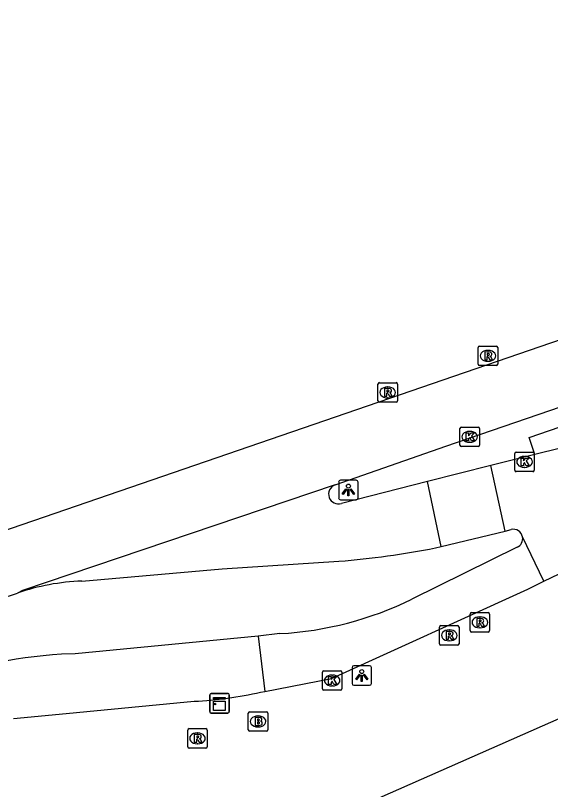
# Model space of a CAD drawing. Extents: x 160379 to 161131, y 383940 to 384849.
# Drawn here: x 160413.51 to 160440.93, y 384747.46 to 384787.15 of the extents above; entities that cross this region are included whole.
import ezdxf

# ---------------------------------------------------------------- set-up
doc = ezdxf.new("R2010")
doc.units = 0
for name, color, linetype in [('IMGEO_Berm_open', 7, 'Continuous'), ('IMGEO_Brandkraan', 7, 'Continuous'), ('IMGEO_Fietspad_gesloten', 7, 'Continuous'), ('IMGEO_Fietspad_open', 7, 'Continuous'), ('IMGEO_Kast', 7, 'Continuous'), ('IMGEO_Kolk', 7, 'Continuous'), ('IMGEO_Lichtpunt', 7, 'Continuous'), ('IMGEO_Pand', 7, 'Continuous'), ('IMGEO_Rijbaan_lokaal_gesloten', 7, 'Continuous'), ('IMGEO_Rijbaan_regionaal_gesloten', 7, 'Continuous'), ('IMGEO_Rioolput', 7, 'Continuous')]:
    doc.layers.add(name, color=color, linetype=linetype)

msp = doc.modelspace()

# ---------------------------------------------------------------- linework, layer by layer
at = {"layer": 'IMGEO_Berm_open'}
msp.add_lwpolyline([(160440.136, 384764.646), (160439.839, 384765.507), (160495.523, 384784.69)], dxfattribs=at)
at = {"layer": 'IMGEO_Brandkraan'}
for p, q in [((160425.444, 384750.526), (160425.444, 384751.378)), ((160425.519, 384751.452), (160426.371, 384751.452)), ((160426.445, 384751.378), (160426.445, 384750.526)), ((160425.932, 384751.232), (160425.957, 384751.232)), ((160425.955, 384750.672), (160425.93, 384750.672)), ((160426.371, 384750.452), (160425.519, 384750.452))]:
    msp.add_line(p, q, dxfattribs=at)
for points in [[(160425.444, 384750.526), (160425.444, 384751.378)], [(160425.519, 384751.452), (160426.371, 384751.452)], [(160426.445, 384751.378), (160426.445, 384750.526)], [(160425.792, 384751.152), (160425.792, 384750.752), (160426.005, 384750.752)], [(160426.023, 384751.152), (160425.792, 384751.152)], [(160425.971, 384751.071), (160425.917, 384751.071), (160425.917, 384750.995)], [(160425.917, 384750.995), (160425.97, 384750.995)], [(160425.979, 384750.919), (160425.917, 384750.919), (160425.917, 384750.838)], [(160425.917, 384750.838), (160425.979, 384750.838)], [(160426.371, 384750.452), (160425.519, 384750.452)]]:
    msp.add_lwpolyline(points, dxfattribs=at)
for centre, radius, start, end in [((160425.521, 384751.376), 0.0765, 91.552, 178.448), ((160425.521, 384751.376), 0.0765, 91.552, 178.448), ((160426.369, 384751.376), 0.0765, 1.552, 88.448), ((160426.369, 384751.376), 0.0765, 1.552, 88.448), ((160425.972, 384751.033), 0.0379, 267.8285, 90.9355), ((160426.027, 384751.007), 0.145, 59.4692, 91.5367), ((160426.052, 384751.054), 0.0922, 285.5137, 58.1501), ((160426.057, 384750.862), 0.105, 301.3115, 78.989), ((160425.98, 384750.878), 0.0404, 269.8759, 90.5077), ((160426.011, 384751.003), 0.251, 268.6676, 293.5347), ((160425.521, 384750.528), 0.0765, 181.552, 268.448), ((160425.521, 384750.528), 0.0765, 181.552, 268.448), ((160426.369, 384750.528), 0.0765, 271.552, 358.448), ((160426.369, 384750.528), 0.0765, 271.552, 358.448)]:
    msp.add_arc(centre, radius, start, end, dxfattribs=at)
for centre, major_axis, ratio, start_param, end_param in [((160425.931, 384750.952), (-0.387, 0.002), 0.722429, 4.712389, 7.853982), ((160425.956, 384750.952), (-0.39, 0.002), 0.717154, 1.570796, 4.712389)]:
    msp.add_ellipse(centre, major_axis=major_axis, ratio=ratio, start_param=start_param, end_param=end_param, dxfattribs=at)
at = {"layer": 'IMGEO_Fietspad_gesloten'}
for points in [[(160439.218, 384759.881), (160433.831, 384757.221)], [(160426.283, 384752.487), (160429.707, 384753.153), (160439.775, 384757.74), (160440.594, 384758.136)], [(160427.062, 384755.454), (160425.951, 384755.321)], [(160425.951, 384755.321), (160426.283, 384752.487)]]:
    msp.add_lwpolyline(points, dxfattribs=at)
for centre, radius, start, end in [((160439.023, 384760.323), 0.483, 293.881, 10.682), ((160426.118, 384772.918), 17.489, 273.0928, 296.1675)]:
    msp.add_arc(centre, radius, start, end, dxfattribs=at)
at = {"layer": 'IMGEO_Fietspad_open'}
for points in [[(160425.951, 384755.321), (160416.574, 384754.423), (160415.866, 384754.396)], [(160426.076, 384752.447), (160426.283, 384752.487)], [(160413.412, 384751.098), (160415.745, 384751.331), (160422.673, 384751.984)]]:
    msp.add_lwpolyline(points, dxfattribs=at)
for centre, radius, start, end in [((160417.556, 384728.236), 26.215, 93.6965, 110.0421), ((160421.503, 384773.324), 21.372, 273.1393, 282.3564)]:
    msp.add_arc(centre, radius, start, end, dxfattribs=at)
at = {"layer": 'IMGEO_Kast'}
for p, q in [((160423.464, 384751.457), (160423.464, 384752.298)), ((160423.464, 384752.298), (160423.464, 384751.457)), ((160423.539, 384752.382), (160424.38, 384752.382)), ((160424.38, 384752.382), (160423.539, 384752.382)), ((160424.464, 384752.307), (160424.464, 384751.466)), ((160424.464, 384751.466), (160424.464, 384752.307)), ((160424.389, 384751.382), (160423.548, 384751.382)), ((160423.548, 384751.382), (160424.389, 384751.382))]:
    msp.add_line(p, q, dxfattribs=at)
for points in [[(160423.659, 384752.172), (160424.259, 384752.172), (160424.259, 384752.087), (160423.659, 384752.087), (160423.659, 384752.172)], [(160423.659, 384751.997), (160424.259, 384751.997), (160424.259, 384751.508), (160423.659, 384751.508), (160423.659, 384751.997)]]:
    msp.add_lwpolyline(points, dxfattribs=at)
msp.add_circle((160423.743, 384751.846), 0.0377, dxfattribs=at)
for centre, start, end in [((160423.542, 384752.304), 92.4484, 184.2845), ((160423.542, 384752.304), 92.4484, 184.2845), ((160424.386, 384752.304), 2.4484, 94.2845), ((160424.386, 384752.304), 2.4484, 94.2845), ((160423.542, 384751.46), 182.4484, 274.2845), ((160423.542, 384751.46), 182.4484, 274.2845), ((160424.386, 384751.46), 272.4484, 4.2845), ((160424.386, 384751.46), 272.4484, 4.2845)]:
    msp.add_arc(centre, 0.0779, start, end, dxfattribs=at)
at = {"layer": 'IMGEO_Kolk'}
for p, q in [((160436.366, 384766.045), (160437.218, 384766.045)), ((160436.291, 384765.119), (160436.291, 384765.971)), ((160436.779, 384765.825), (160436.804, 384765.825)), ((160437.292, 384765.971), (160437.292, 384765.119)), ((160436.802, 384765.265), (160436.777, 384765.265)), ((160437.218, 384765.045), (160436.366, 384765.045)), ((160439.099, 384763.832), (160439.099, 384764.684)), ((160439.174, 384764.758), (160440.026, 384764.758)), ((160439.587, 384764.538), (160439.612, 384764.538)), ((160440.1, 384764.684), (160440.1, 384763.832)), ((160440.026, 384763.758), (160439.174, 384763.758)), ((160439.61, 384763.978), (160439.585, 384763.978)), ((160429.24, 384752.626), (160429.24, 384753.478)), ((160429.315, 384753.552), (160430.167, 384753.552)), ((160429.728, 384753.332), (160429.753, 384753.332)), ((160430.241, 384753.478), (160430.241, 384752.626)), ((160430.167, 384752.552), (160429.315, 384752.552)), ((160429.751, 384752.772), (160429.726, 384752.772))]:
    msp.add_line(p, q, dxfattribs=at)
for points in [[(160436.366, 384766.045), (160437.218, 384766.045)], [(160436.291, 384765.119), (160436.291, 384765.971)], [(160436.612, 384765.745), (160436.735, 384765.745), (160436.735, 384765.594), (160436.865, 384765.745), (160437.029, 384765.745), (160436.883, 384765.594), (160437.036, 384765.345), (160436.884, 384765.345), (160436.799, 384765.509), (160436.735, 384765.442), (160436.735, 384765.345), (160436.612, 384765.345), (160436.612, 384765.745)], [(160437.292, 384765.971), (160437.292, 384765.119)], [(160437.218, 384765.045), (160436.366, 384765.045)], [(160439.099, 384763.832), (160439.099, 384764.684)], [(160439.174, 384764.758), (160440.026, 384764.758)], [(160439.42, 384764.458), (160439.543, 384764.458), (160439.543, 384764.307), (160439.673, 384764.458), (160439.837, 384764.458), (160439.691, 384764.307), (160439.844, 384764.058), (160439.692, 384764.058), (160439.607, 384764.222), (160439.543, 384764.155), (160439.543, 384764.058), (160439.42, 384764.058), (160439.42, 384764.458)], [(160440.1, 384764.684), (160440.1, 384763.832)], [(160440.026, 384763.758), (160439.174, 384763.758)], [(160429.24, 384752.626), (160429.24, 384753.478)], [(160429.315, 384753.552), (160430.167, 384753.552)], [(160430.241, 384753.478), (160430.241, 384752.626)], [(160429.561, 384753.252), (160429.684, 384753.252), (160429.684, 384753.101), (160429.814, 384753.252), (160429.978, 384753.252), (160429.832, 384753.101), (160429.985, 384752.852), (160429.833, 384752.852), (160429.748, 384753.016), (160429.684, 384752.949), (160429.684, 384752.852), (160429.561, 384752.852), (160429.561, 384753.252)], [(160430.167, 384752.552), (160429.315, 384752.552)]]:
    msp.add_lwpolyline(points, dxfattribs=at)
for centre, start, end in [((160436.368, 384765.969), 91.552, 178.448), ((160436.368, 384765.969), 91.552, 178.448), ((160437.216, 384765.969), 1.552, 88.448), ((160437.216, 384765.969), 1.552, 88.448), ((160436.368, 384765.121), 181.552, 268.448), ((160436.368, 384765.121), 181.552, 268.448), ((160437.216, 384765.121), 271.552, 358.448), ((160437.216, 384765.121), 271.552, 358.448), ((160439.176, 384764.682), 91.552, 178.448), ((160439.176, 384764.682), 91.552, 178.448), ((160440.024, 384764.682), 1.552, 88.448), ((160440.024, 384764.682), 1.552, 88.448), ((160439.176, 384763.834), 181.552, 268.448), ((160439.176, 384763.834), 181.552, 268.448), ((160440.024, 384763.834), 271.552, 358.448), ((160440.024, 384763.834), 271.552, 358.448), ((160429.317, 384753.476), 91.552, 178.448), ((160429.317, 384753.476), 91.552, 178.448), ((160430.165, 384753.476), 1.552, 88.448), ((160430.165, 384753.476), 1.552, 88.448), ((160429.317, 384752.628), 181.552, 268.448), ((160429.317, 384752.628), 181.552, 268.448), ((160430.165, 384752.628), 271.552, 358.448), ((160430.165, 384752.628), 271.552, 358.448)]:
    msp.add_arc(centre, 0.0765, start, end, dxfattribs=at)
for centre, major_axis, ratio, start_param, end_param in [((160436.778, 384765.545), (-0.387, 0.002), 0.722429, 4.712389, 7.853982), ((160436.803, 384765.545), (-0.39, 0.002), 0.717154, 1.570796, 4.712389), ((160439.586, 384764.258), (-0.387, 0.002), 0.722429, 4.712389, 7.853982), ((160439.611, 384764.258), (-0.39, 0.002), 0.717154, 1.570796, 4.712389), ((160429.727, 384753.052), (-0.387, 0.002), 0.722429, 4.712389, 7.853982), ((160429.752, 384753.052), (-0.39, 0.002), 0.717154, 1.570796, 4.712389)]:
    msp.add_ellipse(centre, major_axis=major_axis, ratio=ratio, start_param=start_param, end_param=end_param, dxfattribs=at)
at = {"layer": 'IMGEO_Lichtpunt'}
for p, q in [((160430.977, 384763.316), (160430.169, 384763.316)), ((160430.977, 384763.316), (160430.169, 384763.316)), ((160430.075, 384763.221), (160430.075, 384762.414)), ((160430.075, 384763.221), (160430.075, 384762.414)), ((160431.071, 384762.414), (160431.071, 384763.221)), ((160431.071, 384762.414), (160431.071, 384763.221)), ((160430.169, 384762.32), (160430.977, 384762.32)), ((160430.169, 384762.32), (160430.977, 384762.32)), ((160430.76, 384753.711), (160430.76, 384752.904)), ((160430.76, 384753.711), (160430.76, 384752.904)), ((160431.662, 384753.806), (160430.854, 384753.806)), ((160431.662, 384753.806), (160430.854, 384753.806)), ((160431.756, 384752.904), (160431.756, 384753.711)), ((160431.756, 384752.904), (160431.756, 384753.711)), ((160430.854, 384752.81), (160431.662, 384752.81)), ((160430.854, 384752.81), (160431.662, 384752.81))]:
    msp.add_line(p, q, dxfattribs=at)
for points in [[(160430.449, 384762.885), (160430.488, 384762.857), (160430.3, 384762.595), (160430.262, 384762.622), (160430.449, 384762.885)], [(160430.551, 384762.837), (160430.598, 384762.837), (160430.598, 384762.515), (160430.551, 384762.515), (160430.551, 384762.837)], [(160430.661, 384762.857), (160430.699, 384762.884), (160430.886, 384762.622), (160430.847, 384762.594), (160430.661, 384762.857)], [(160431.134, 384753.375), (160431.173, 384753.347), (160430.985, 384753.085), (160430.947, 384753.112), (160431.134, 384753.375)], [(160431.236, 384753.327), (160431.283, 384753.327), (160431.283, 384753.005), (160431.236, 384753.005), (160431.236, 384753.327)], [(160431.346, 384753.347), (160431.384, 384753.374), (160431.571, 384753.112), (160431.532, 384753.084), (160431.346, 384753.347)]]:
    msp.add_lwpolyline(points, dxfattribs=at)
for centre in [(160430.574, 384763.019), (160431.259, 384753.509)]:
    msp.add_circle(centre, 0.0994, dxfattribs=at)
for centre, start, end in [((160430.169, 384763.221), 90, 180), ((160430.169, 384763.221), 90, 180), ((160430.977, 384763.221), 0, 90), ((160430.977, 384763.221), 0, 90), ((160430.169, 384762.414), 180, 270), ((160430.169, 384762.414), 180, 270), ((160430.977, 384762.414), 270, 0), ((160430.977, 384762.414), 270, 360), ((160430.854, 384753.711), 90, 180), ((160430.854, 384753.711), 90, 180), ((160431.662, 384753.711), 0, 90), ((160431.662, 384753.711), 0, 90), ((160430.854, 384752.904), 180, 270), ((160430.854, 384752.904), 180, 270), ((160431.662, 384752.904), 270, 0), ((160431.662, 384752.904), 270, 360)]:
    msp.add_arc(centre, 0.0946, start, end, dxfattribs=at)
at = {"layer": 'IMGEO_Pand'}
msp.add_lwpolyline([(160445.12, 384752.745), (160424.929, 384743.835)], dxfattribs=at)
at = {"layer": 'IMGEO_Rijbaan_lokaal_gesloten'}
for points in [[(160447.891, 384766.557), (160440.136, 384764.646)], [(160440.136, 384764.646), (160437.872, 384764.07)], [(160437.872, 384764.07), (160434.626, 384763.245)], [(160438.609, 384760.713), (160437.872, 384764.07)], [(160434.626, 384763.245), (160430.217, 384762.123)], [(160435.335, 384759.914), (160434.626, 384763.245)], [(160440.594, 384758.136), (160441.771, 384758.705), (160449.81, 384762.834)], [(160435.335, 384759.914), (160438.609, 384760.713)], [(160438.609, 384760.713), (160438.91, 384760.792)], [(160440.594, 384758.136), (160439.497, 384760.412)], [(160435.035, 384759.849), (160435.335, 384759.914)], [(160416.919, 384758.148), (160424.106, 384758.783), (160430.089, 384759.164)]]:
    msp.add_lwpolyline(points, dxfattribs=at)
for centre, radius, start, end in [((160430.065, 384762.605), 0.506, 110.5892, 287.4989), ((160439.023, 384760.323), 0.482, 10.6249, 103.5403), ((160426.768, 384801.342), 42.308, 274.5021, 281.268), ((160417.33, 384746.738), 11.417, 92.0635, 109.0211)]:
    msp.add_arc(centre, radius, start, end, dxfattribs=at)
at = {"layer": 'IMGEO_Rijbaan_regionaal_gesloten'}
for points in [[(160407.774, 384758.961), (160496.29, 384789.397), (160509.787, 384793.209), (160516.634, 384794.476), (160522.145, 384795.098), (160533.464, 384796.44), (160578.535, 384797.637), (160591.993, 384798.377), (160620.019, 384800.647), (160623.941, 384800.965), (160636.271, 384802.448), (160652.633, 384805.11), (160663.941, 384807.107), (160687.886, 384811.633), (160723.538, 384818.688), (160757.394, 384825.337), (160773.567, 384827.732), (160796.581, 384831.06), (160808.154, 384832.524), (160820.659, 384834.653), (160832.812, 384837.187)], [(160429.887, 384763.079), (160435.571, 384765.062), (160466.954, 384775.834), (160495.842, 384785.776)], [(160429.887, 384763.079), (160413.863, 384757.668), (160413.609, 384757.532)], [(160407.939, 384755.656), (160411.711, 384756.909), (160413.609, 384757.532)]]:
    msp.add_lwpolyline(points, dxfattribs=at)
at = {"layer": 'IMGEO_Rioolput'}
for p, q in [((160437.225, 384769.268), (160437.225, 384770.12)), ((160437.3, 384770.194), (160438.152, 384770.194)), ((160438.226, 384770.12), (160438.226, 384769.268)), ((160437.713, 384769.974), (160437.738, 384769.974)), ((160438.152, 384769.194), (160437.3, 384769.194)), ((160437.736, 384769.414), (160437.711, 384769.414)), ((160432.089, 384767.394), (160432.089, 384768.246)), ((160432.164, 384768.32), (160433.016, 384768.32)), ((160432.577, 384768.1), (160432.602, 384768.1)), ((160433.09, 384768.246), (160433.09, 384767.394)), ((160433.016, 384767.32), (160432.164, 384767.32)), ((160432.6, 384767.54), (160432.575, 384767.54)), ((160436.886, 384756.533), (160437.738, 384756.533)), ((160436.811, 384755.607), (160436.811, 384756.459)), ((160437.299, 384756.313), (160437.324, 384756.313)), ((160437.812, 384756.459), (160437.812, 384755.607)), ((160435.243, 384754.939), (160435.243, 384755.791)), ((160435.318, 384755.865), (160436.17, 384755.865)), ((160436.244, 384755.791), (160436.244, 384754.939)), ((160437.322, 384755.753), (160437.297, 384755.753)), ((160435.731, 384755.645), (160435.756, 384755.645)), ((160437.738, 384755.533), (160436.886, 384755.533)), ((160435.754, 384755.085), (160435.729, 384755.085)), ((160436.17, 384754.865), (160435.318, 384754.865)), ((160422.413, 384750.584), (160423.265, 384750.584)), ((160422.338, 384749.658), (160422.338, 384750.51)), ((160422.826, 384750.364), (160422.851, 384750.364)), ((160423.339, 384750.51), (160423.339, 384749.658)), ((160422.849, 384749.804), (160422.824, 384749.804)), ((160423.265, 384749.584), (160422.413, 384749.584))]:
    msp.add_line(p, q, dxfattribs=at)
for points in [[(160437.225, 384769.268), (160437.225, 384770.12)], [(160437.3, 384770.194), (160438.152, 384770.194)], [(160438.226, 384770.12), (160438.226, 384769.268)], [(160437.814, 384769.892), (160437.562, 384769.894), (160437.562, 384769.494)], [(160437.562, 384769.494), (160437.686, 384769.494), (160437.686, 384769.656), (160437.697, 384769.656)], [(160437.74, 384769.813), (160437.686, 384769.813), (160437.686, 384769.732)], [(160437.686, 384769.732), (160437.738, 384769.732)], [(160437.744, 384769.627), (160437.815, 384769.494), (160437.955, 384769.494), (160437.89, 384769.62)], [(160438.152, 384769.194), (160437.3, 384769.194)], [(160432.089, 384767.394), (160432.089, 384768.246)], [(160432.164, 384768.32), (160433.016, 384768.32)], [(160432.678, 384768.018), (160432.426, 384768.02), (160432.426, 384767.62)], [(160433.09, 384768.246), (160433.09, 384767.394)], [(160432.426, 384767.62), (160432.55, 384767.62), (160432.55, 384767.782), (160432.561, 384767.782)], [(160432.604, 384767.939), (160432.55, 384767.939), (160432.55, 384767.858)], [(160432.55, 384767.858), (160432.602, 384767.858)], [(160432.608, 384767.753), (160432.679, 384767.62), (160432.819, 384767.62), (160432.754, 384767.746)], [(160433.016, 384767.32), (160432.164, 384767.32)], [(160436.886, 384756.533), (160437.738, 384756.533)], [(160436.811, 384755.607), (160436.811, 384756.459)], [(160437.4, 384756.231), (160437.148, 384756.233), (160437.148, 384755.833)], [(160437.326, 384756.152), (160437.272, 384756.152), (160437.272, 384756.071)], [(160437.812, 384756.459), (160437.812, 384755.607)], [(160435.243, 384754.939), (160435.243, 384755.791)], [(160435.318, 384755.865), (160436.17, 384755.865)], [(160436.244, 384755.791), (160436.244, 384754.939)], [(160437.148, 384755.833), (160437.272, 384755.833), (160437.272, 384755.995), (160437.283, 384755.995)], [(160437.272, 384756.071), (160437.324, 384756.071)], [(160437.33, 384755.966), (160437.401, 384755.833), (160437.541, 384755.833), (160437.476, 384755.959)], [(160435.832, 384755.563), (160435.58, 384755.565), (160435.58, 384755.165)], [(160435.58, 384755.165), (160435.704, 384755.165), (160435.704, 384755.327), (160435.715, 384755.327)], [(160435.758, 384755.484), (160435.704, 384755.484), (160435.704, 384755.403)], [(160435.704, 384755.403), (160435.756, 384755.403)], [(160435.762, 384755.298), (160435.833, 384755.165), (160435.973, 384755.165), (160435.908, 384755.291)], [(160437.738, 384755.533), (160436.886, 384755.533)], [(160436.17, 384754.865), (160435.318, 384754.865)], [(160422.413, 384750.584), (160423.265, 384750.584)], [(160422.338, 384749.658), (160422.338, 384750.51)], [(160422.927, 384750.282), (160422.675, 384750.284), (160422.675, 384749.884)], [(160422.853, 384750.203), (160422.799, 384750.203), (160422.799, 384750.122)], [(160423.339, 384750.51), (160423.339, 384749.658)], [(160422.675, 384749.884), (160422.799, 384749.884), (160422.799, 384750.046), (160422.81, 384750.046)], [(160422.799, 384750.122), (160422.851, 384750.122)], [(160422.857, 384750.017), (160422.928, 384749.884), (160423.068, 384749.884), (160423.003, 384750.01)], [(160423.265, 384749.584), (160422.413, 384749.584)]]:
    msp.add_lwpolyline(points, dxfattribs=at)
for centre, radius, start, end in [((160437.302, 384770.118), 0.0765, 91.552, 178.448), ((160437.302, 384770.118), 0.0765, 91.552, 178.448), ((160438.15, 384770.118), 0.0765, 1.552, 88.448), ((160438.15, 384770.118), 0.0765, 1.552, 88.448), ((160437.696, 384769.603), 0.0533, 26.0293, 88.6989), ((160437.722, 384769.921), 0.19, 274.7715, 282.9687), ((160437.746, 384769.717), 0.0964, 77.0061, 93.1865), ((160437.76, 384769.774), 0.0378, 276.6634, 79.6772), ((160437.813, 384769.782), 0.109, 350.3612, 89.416), ((160437.811, 384769.782), 0.112, 277.5842, 350.9817), ((160437.795, 384769.567), 0.108, 29.5134, 73.7905), ((160437.302, 384769.27), 0.0765, 181.552, 268.448), ((160437.302, 384769.27), 0.0765, 181.552, 268.448), ((160438.15, 384769.27), 0.0765, 271.552, 358.448), ((160438.15, 384769.27), 0.0765, 271.552, 358.448), ((160432.166, 384768.244), 0.0765, 91.552, 178.448), ((160432.166, 384768.244), 0.0765, 91.552, 178.448), ((160432.677, 384767.908), 0.109, 350.3612, 89.416), ((160433.014, 384768.244), 0.0765, 1.552, 88.448), ((160433.014, 384768.244), 0.0765, 1.552, 88.448), ((160432.56, 384767.729), 0.0533, 26.0293, 88.6989), ((160432.586, 384768.047), 0.19, 274.7715, 282.9687), ((160432.61, 384767.843), 0.0964, 77.0061, 93.1865), ((160432.624, 384767.9), 0.0378, 276.6634, 79.6772), ((160432.675, 384767.908), 0.112, 277.5842, 350.9817), ((160432.659, 384767.693), 0.108, 29.5134, 73.7905), ((160432.166, 384767.396), 0.0765, 181.552, 268.448), ((160432.166, 384767.396), 0.0765, 181.552, 268.448), ((160433.014, 384767.396), 0.0765, 271.552, 358.448), ((160433.014, 384767.396), 0.0765, 271.552, 358.448), ((160436.888, 384756.457), 0.0765, 91.552, 178.448), ((160436.888, 384756.457), 0.0765, 91.552, 178.448), ((160437.736, 384756.457), 0.0765, 1.552, 88.448), ((160437.736, 384756.457), 0.0765, 1.552, 88.448), ((160437.332, 384756.056), 0.0964, 77.0061, 93.1865), ((160437.346, 384756.113), 0.0378, 276.6634, 79.6772), ((160437.399, 384756.121), 0.109, 350.3612, 89.416), ((160437.397, 384756.121), 0.112, 277.5842, 350.9817), ((160435.32, 384755.789), 0.0765, 91.552, 178.448), ((160435.32, 384755.789), 0.0765, 91.552, 178.448), ((160436.168, 384755.789), 0.0765, 1.552, 88.448), ((160436.168, 384755.789), 0.0765, 1.552, 88.448), ((160437.282, 384755.942), 0.0533, 26.0293, 88.6989), ((160437.308, 384756.26), 0.19, 274.7715, 282.9687), ((160437.381, 384755.906), 0.108, 29.5134, 73.7905), ((160435.714, 384755.274), 0.0533, 26.0293, 88.6989), ((160435.74, 384755.592), 0.19, 274.7715, 282.9687), ((160435.764, 384755.388), 0.0964, 77.0061, 93.1865), ((160435.778, 384755.445), 0.0378, 276.6634, 79.6772), ((160435.831, 384755.453), 0.109, 350.3612, 89.416), ((160435.829, 384755.453), 0.112, 277.5842, 350.9817), ((160435.813, 384755.238), 0.108, 29.5134, 73.7905), ((160436.888, 384755.609), 0.0765, 181.552, 268.448), ((160436.888, 384755.609), 0.0765, 181.552, 268.448), ((160437.736, 384755.609), 0.0765, 271.552, 358.448), ((160437.736, 384755.609), 0.0765, 271.552, 358.448), ((160435.32, 384754.941), 0.0765, 181.552, 268.448), ((160435.32, 384754.941), 0.0765, 181.552, 268.448), ((160436.168, 384754.941), 0.0765, 271.552, 358.448), ((160436.168, 384754.941), 0.0765, 271.552, 358.448), ((160422.415, 384750.508), 0.0765, 91.552, 178.448), ((160422.415, 384750.508), 0.0765, 91.552, 178.448), ((160423.263, 384750.508), 0.0765, 1.552, 88.448), ((160423.263, 384750.508), 0.0765, 1.552, 88.448), ((160422.859, 384750.107), 0.0964, 77.0061, 93.1865), ((160422.873, 384750.164), 0.0378, 276.6634, 79.6772), ((160422.926, 384750.172), 0.109, 350.3612, 89.416), ((160422.924, 384750.172), 0.112, 277.5842, 350.9817), ((160422.809, 384749.993), 0.0533, 26.0293, 88.6989), ((160422.835, 384750.311), 0.19, 274.7715, 282.9687), ((160422.908, 384749.957), 0.108, 29.5134, 73.7905), ((160422.415, 384749.66), 0.0765, 181.552, 268.448), ((160422.415, 384749.66), 0.0765, 181.552, 268.448), ((160423.263, 384749.66), 0.0765, 271.552, 358.448), ((160423.263, 384749.66), 0.0765, 271.552, 358.448)]:
    msp.add_arc(centre, radius, start, end, dxfattribs=at)
for centre, major_axis, ratio, start_param, end_param in [((160437.712, 384769.694), (-0.387, 0.002), 0.722429, 4.712389, 7.853982), ((160437.737, 384769.694), (-0.39, 0.002), 0.717154, 1.570796, 4.712389), ((160432.576, 384767.82), (-0.387, 0.002), 0.722429, 4.712389, 7.853982), ((160432.601, 384767.82), (-0.39, 0.002), 0.717154, 1.570796, 4.712389), ((160437.298, 384756.033), (-0.387, 0.002), 0.722429, 4.712389, 7.853982), ((160437.323, 384756.033), (-0.39, 0.002), 0.717154, 1.570796, 4.712389), ((160435.73, 384755.365), (-0.387, 0.002), 0.722429, 4.712389, 7.853982), ((160435.755, 384755.365), (-0.39, 0.002), 0.717154, 1.570796, 4.712389), ((160422.825, 384750.084), (-0.387, 0.002), 0.722429, 4.712389, 7.853982), ((160422.85, 384750.084), (-0.39, 0.002), 0.717154, 1.570796, 4.712389)]:
    msp.add_ellipse(centre, major_axis=major_axis, ratio=ratio, start_param=start_param, end_param=end_param, dxfattribs=at)

doc.saveas('drawing.dxf')
